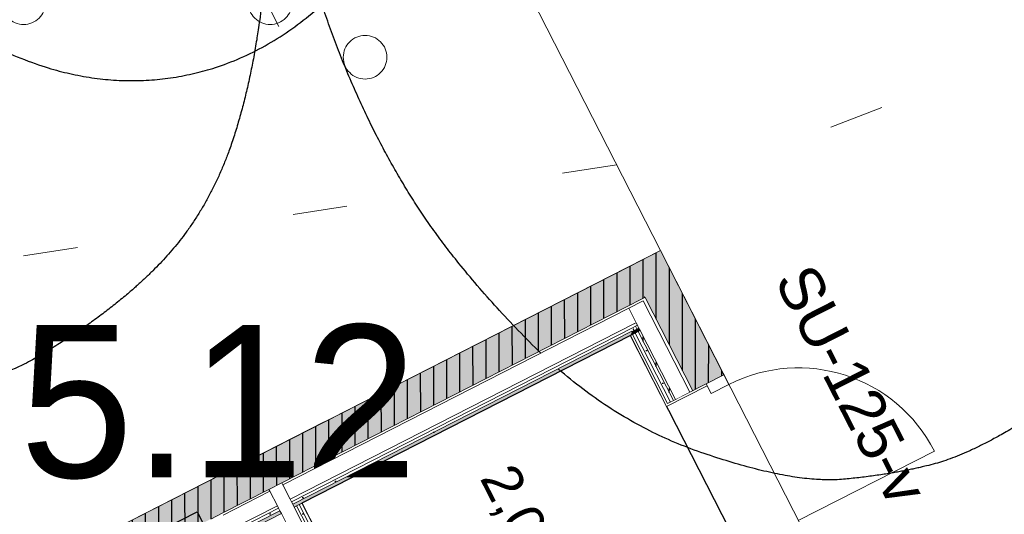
# Model space of a CAD drawing. Header units: metres. Extents: x 538891 to 1080079, y 6588829 to 13178720.
# Tile 566 of 1056: x 539899.7 to 539904.21, y 6589193.4 to 6589195.67. Entities that reach past the tile are written whole.
import ezdxf

# ---------------------------------------------------------------- set-up
doc = ezdxf.new("R2010")
doc.units = ezdxf.units.M
doc.header["$LTSCALE"] = 0.4
doc.header["$PDMODE"] = 1
doc.header["$PDSIZE"] = -2
for name, pattern in [('DASHED', [52.916667, 26.458333, -26.458333]), ('KOLVIK', [3.125, 0.625, -2.5]), ('Triple Dashed', [92.604163, 66.145831, -26.458332])]:
    doc.linetypes.add(name, pattern=pattern)
for name, color, linetype in [('AR', 7, 'Continuous'), ('DENDRO', 7, 'Continuous'), ('GEO', 7, 'Continuous'), ('KINO_GRID', 7, 'Continuous')]:
    doc.layers.add(name, color=color, linetype=linetype)
doc.styles.add('Arial', font='arial.ttf')
doc.styles.add('HK Explorer Book', font='txt')
pattern_1 = [(90, (0, 0), (-0.06, 0), [])]
pattern_2 = [(0, (0, 0), (0, 0.075), [1e-05, -0.07499])]

# ---------------------------------------------------------------- blocks, each defined once
blk = doc.blocks.new('VQSA')
at = {"color": 7, "linetype": 'Continuous', "lineweight": 9, "flags": 128}
for points in [[(0.2, 2.3), (0.199, 2.2804), (0.1962, 2.261), (0.1914, 2.2419), (0.1848, 2.2235), (0.1764, 2.2057), (0.1663, 2.1889), (0.1546, 2.1731), (0.1414, 2.1586), (0.1269, 2.1454), (0.1111, 2.1337), (0.0943, 2.1236), (0.0765, 2.1152), (0.0581, 2.1086), (0.039, 2.1038), (0.0196, 2.101), (0, 2.1), (-0.0196, 2.101), (-0.039, 2.1038), (-0.0581, 2.1086), (-0.0765, 2.1152), (-0.0943, 2.1236), (-0.1111, 2.1337), (-0.1269, 2.1454), (-0.1414, 2.1586), (-0.1546, 2.1731), (-0.1663, 2.1889), (-0.1764, 2.2057), (-0.1848, 2.2235), (-0.1914, 2.2419), (-0.1962, 2.261), (-0.199, 2.2804), (-0.2, 2.3), (-0.199, 2.3196), (-0.1962, 2.339), (-0.1914, 2.3581), (-0.1848, 2.3765), (-0.1764, 2.3943), (-0.1663, 2.4111), (-0.1546, 2.4269), (-0.1414, 2.4414), (-0.1269, 2.4546), (-0.1111, 2.4663), (-0.0943, 2.4764), (-0.0765, 2.4848), (-0.0581, 2.4914), (-0.039, 2.4962), (-0.0196, 2.499), (0, 2.5), (0.0196, 2.499), (0.039, 2.4962), (0.0581, 2.4914), (0.0765, 2.4848), (0.0943, 2.4764), (0.1111, 2.4663), (0.1269, 2.4546), (0.1414, 2.4414), (0.1546, 2.4269), (0.1663, 2.4111), (0.1764, 2.3943), (0.1848, 2.3765), (0.1914, 2.3581), (0.1962, 2.339), (0.199, 2.3196)], [(0.2, 1.3), (0.199, 1.2804), (0.1962, 1.261), (0.1914, 1.2419), (0.1848, 1.2235), (0.1764, 1.2057), (0.1663, 1.1889), (0.1546, 1.1731), (0.1414, 1.1586), (0.1269, 1.1454), (0.1111, 1.1337), (0.0943, 1.1236), (0.0765, 1.1152), (0.0581, 1.1086), (0.039, 1.1038), (0.0196, 1.101), (0, 1.1), (-0.0196, 1.101), (-0.039, 1.1038), (-0.0581, 1.1086), (-0.0765, 1.1152), (-0.0943, 1.1236), (-0.1111, 1.1337), (-0.1269, 1.1454), (-0.1414, 1.1586), (-0.1546, 1.1731), (-0.1663, 1.1889), (-0.1764, 1.2057), (-0.1848, 1.2235), (-0.1914, 1.2419), (-0.1962, 1.261), (-0.199, 1.2804), (-0.2, 1.3), (-0.199, 1.3196), (-0.1962, 1.339), (-0.1914, 1.3581), (-0.1848, 1.3765), (-0.1764, 1.3943), (-0.1663, 1.4111), (-0.1546, 1.4269), (-0.1414, 1.4414), (-0.1269, 1.4546), (-0.1111, 1.4663), (-0.0943, 1.4764), (-0.0765, 1.4848), (-0.0581, 1.4914), (-0.039, 1.4962), (-0.0196, 1.499), (0, 1.5), (0.0196, 1.499), (0.039, 1.4962), (0.0581, 1.4914), (0.0765, 1.4848), (0.0943, 1.4764), (0.1111, 1.4663), (0.1269, 1.4546), (0.1414, 1.4414), (0.1546, 1.4269), (0.1663, 1.4111), (0.1764, 1.3943), (0.1848, 1.3765), (0.1914, 1.3581), (0.1962, 1.339), (0.199, 1.3196)], [(0.5, 0), (0.4976, -0.049), (0.4904, -0.0975), (0.4785, -0.1451), (0.4619, -0.1913), (0.441, -0.2357), (0.4157, -0.2778), (0.3865, -0.3172), (0.3536, -0.3536), (0.3172, -0.3865), (0.2778, -0.4157), (0.2357, -0.441), (0.1913, -0.4619), (0.1451, -0.4785), (0.0975, -0.4904), (0.049, -0.4976), (0, -0.5), (-0.049, -0.4976), (-0.0975, -0.4904), (-0.1451, -0.4785), (-0.1913, -0.4619), (-0.2357, -0.441), (-0.2778, -0.4157), (-0.3172, -0.3865), (-0.3536, -0.3536), (-0.3865, -0.3172), (-0.4157, -0.2778), (-0.441, -0.2357), (-0.4619, -0.1913), (-0.4785, -0.1451), (-0.4904, -0.0975), (-0.4976, -0.049), (-0.5, 0), (-0.4976, 0.049), (-0.4904, 0.0975), (-0.4785, 0.1451), (-0.4619, 0.1913), (-0.441, 0.2357), (-0.4157, 0.2778), (-0.3865, 0.3172), (-0.3536, 0.3536), (-0.3172, 0.3865), (-0.2778, 0.4157), (-0.2357, 0.441), (-0.1913, 0.4619), (-0.1451, 0.4785), (-0.0975, 0.4904), (-0.049, 0.4976), (0, 0.5), (0.049, 0.4976), (0.0975, 0.4904), (0.1451, 0.4785), (0.1913, 0.4619), (0.2357, 0.441), (0.2778, 0.4157), (0.3172, 0.3865), (0.3536, 0.3536), (0.3865, 0.3172), (0.4157, 0.2778), (0.441, 0.2357), (0.4619, 0.1913), (0.4785, 0.1451), (0.4904, 0.0975), (0.4976, 0.049)], [(-0.93, -0.65), (-0.931, -0.6696), (-0.9338, -0.689), (-0.9386, -0.7081), (-0.9452, -0.7265), (-0.9536, -0.7443), (-0.9637, -0.7611), (-0.9754, -0.7769), (-0.9886, -0.7914), (-1.0031, -0.8046), (-1.0189, -0.8163), (-1.0357, -0.8264), (-1.0535, -0.8348), (-1.0719, -0.8414), (-1.091, -0.8462), (-1.1104, -0.849), (-1.13, -0.85), (-1.1496, -0.849), (-1.169, -0.8462), (-1.1881, -0.8414), (-1.2065, -0.8348), (-1.2243, -0.8264), (-1.2411, -0.8163), (-1.2569, -0.8046), (-1.2714, -0.7914), (-1.2846, -0.7769), (-1.2963, -0.7611), (-1.3064, -0.7443), (-1.3148, -0.7265), (-1.3214, -0.7081), (-1.3262, -0.689), (-1.329, -0.6696), (-1.33, -0.65), (-1.329, -0.6304), (-1.3262, -0.611), (-1.3214, -0.5919), (-1.3148, -0.5735), (-1.3064, -0.5557), (-1.2963, -0.5389), (-1.2846, -0.5231), (-1.2714, -0.5086), (-1.2569, -0.4954), (-1.2411, -0.4837), (-1.2243, -0.4736), (-1.2065, -0.4652), (-1.1881, -0.4586), (-1.169, -0.4538), (-1.1496, -0.451), (-1.13, -0.45), (-1.1104, -0.451), (-1.091, -0.4538), (-1.0719, -0.4586), (-1.0535, -0.4652), (-1.0357, -0.4736), (-1.0189, -0.4837), (-1.0031, -0.4954), (-0.9886, -0.5086), (-0.9754, -0.5231), (-0.9637, -0.5389), (-0.9536, -0.5557), (-0.9452, -0.5735), (-0.9386, -0.5919), (-0.9338, -0.611), (-0.931, -0.6304)], [(1.33, -0.65), (1.329, -0.6696), (1.3262, -0.689), (1.3214, -0.7081), (1.3148, -0.7265), (1.3064, -0.7443), (1.2963, -0.7611), (1.2846, -0.7769), (1.2714, -0.7914), (1.2569, -0.8046), (1.2411, -0.8163), (1.2243, -0.8264), (1.2065, -0.8348), (1.1881, -0.8414), (1.169, -0.8462), (1.1496, -0.849), (1.13, -0.85), (1.1104, -0.849), (1.091, -0.8462), (1.0719, -0.8414), (1.0535, -0.8348), (1.0357, -0.8264), (1.0189, -0.8163), (1.0031, -0.8046), (0.9886, -0.7914), (0.9754, -0.7769), (0.9637, -0.7611), (0.9536, -0.7443), (0.9452, -0.7265), (0.9386, -0.7081), (0.9338, -0.689), (0.931, -0.6696), (0.93, -0.65), (0.931, -0.6304), (0.9338, -0.611), (0.9386, -0.5919), (0.9452, -0.5735), (0.9536, -0.5557), (0.9637, -0.5389), (0.9754, -0.5231), (0.9886, -0.5086), (1.0031, -0.4954), (1.0189, -0.4837), (1.0357, -0.4736), (1.0535, -0.4652), (1.0719, -0.4586), (1.091, -0.4538), (1.1104, -0.451), (1.13, -0.45), (1.1496, -0.451), (1.169, -0.4538), (1.1881, -0.4586), (1.2065, -0.4652), (1.2243, -0.4736), (1.2411, -0.4837), (1.2569, -0.4954), (1.2714, -0.5086), (1.2846, -0.5231), (1.2963, -0.5389), (1.3064, -0.5557), (1.3148, -0.5735), (1.3214, -0.5919), (1.3262, -0.611), (1.329, -0.6304)], [(-1.8, -1.15), (-1.801, -1.1696), (-1.8038, -1.189), (-1.8086, -1.2081), (-1.8152, -1.2265), (-1.8236, -1.2443), (-1.8337, -1.2611), (-1.8454, -1.2769), (-1.8586, -1.2914), (-1.8731, -1.3046), (-1.8889, -1.3163), (-1.9057, -1.3264), (-1.9235, -1.3348), (-1.9419, -1.3414), (-1.961, -1.3462), (-1.9804, -1.349), (-2, -1.35), (-2.0196, -1.349), (-2.039, -1.3462), (-2.0581, -1.3414), (-2.0765, -1.3348), (-2.0943, -1.3264), (-2.1111, -1.3163), (-2.1269, -1.3046), (-2.1414, -1.2914), (-2.1546, -1.2769), (-2.1663, -1.2611), (-2.1764, -1.2443), (-2.1848, -1.2265), (-2.1914, -1.2081), (-2.1962, -1.189), (-2.199, -1.1696), (-2.2, -1.15), (-2.199, -1.1304), (-2.1962, -1.111), (-2.1914, -1.0919), (-2.1848, -1.0735), (-2.1764, -1.0557), (-2.1663, -1.0389), (-2.1546, -1.0231), (-2.1414, -1.0086), (-2.1269, -0.9954), (-2.1111, -0.9837), (-2.0943, -0.9736), (-2.0765, -0.9652), (-2.0581, -0.9586), (-2.039, -0.9538), (-2.0196, -0.951), (-2, -0.95), (-1.9804, -0.951), (-1.961, -0.9538), (-1.9419, -0.9586), (-1.9235, -0.9652), (-1.9057, -0.9736), (-1.8889, -0.9837), (-1.8731, -0.9954), (-1.8586, -1.0086), (-1.8454, -1.0231), (-1.8337, -1.0389), (-1.8236, -1.0557), (-1.8152, -1.0735), (-1.8086, -1.0919), (-1.8038, -1.111), (-1.801, -1.1304)], [(2.2, -1.15), (2.199, -1.1696), (2.1962, -1.189), (2.1914, -1.2081), (2.1848, -1.2265), (2.1764, -1.2443), (2.1663, -1.2611), (2.1546, -1.2769), (2.1414, -1.2914), (2.1269, -1.3046), (2.1111, -1.3163), (2.0943, -1.3264), (2.0765, -1.3348), (2.0581, -1.3414), (2.039, -1.3462), (2.0196, -1.349), (2, -1.35), (1.9804, -1.349), (1.961, -1.3462), (1.9419, -1.3414), (1.9235, -1.3348), (1.9057, -1.3264), (1.8889, -1.3163), (1.8731, -1.3046), (1.8586, -1.2914), (1.8454, -1.2769), (1.8337, -1.2611), (1.8236, -1.2443), (1.8152, -1.2265), (1.8086, -1.2081), (1.8038, -1.189), (1.801, -1.1696), (1.8, -1.15), (1.801, -1.1304), (1.8038, -1.111), (1.8086, -1.0919), (1.8152, -1.0735), (1.8236, -1.0557), (1.8337, -1.0389), (1.8454, -1.0231), (1.8586, -1.0086), (1.8731, -0.9954), (1.8889, -0.9837), (1.9057, -0.9736), (1.9235, -0.9652), (1.9419, -0.9586), (1.961, -0.9538), (1.9804, -0.951), (2, -0.95), (2.0196, -0.951), (2.039, -0.9538), (2.0581, -0.9586), (2.0765, -0.9652), (2.0943, -0.9736), (2.1111, -0.9837), (2.1269, -0.9954), (2.1414, -1.0086), (2.1546, -1.0231), (2.1663, -1.0389), (2.1764, -1.0557), (2.1848, -1.0735), (2.1914, -1.0919), (2.1962, -1.111), (2.199, -1.1304)]]:
    blk.add_lwpolyline(points, close=True, dxfattribs=at)

msp = doc.modelspace()

# ---------------------------------------------------------------- hatches: boundary and pattern name
at = {"layer": 'AR', "linetype": 'Continuous', "lineweight": 25, "true_color": 0x848484}
h = msp.add_hatch(dxfattribs=at)
h.set_pattern_fill('PLYWOOD_0001', color=252, style=0, pattern_type=2)
h.set_pattern_definition(pattern_1)
h.paths.add_polyline_path([(539902.4965, 6589194.5356), (539902.5656, 6589194.4002), (539902.639, 6589194.6083)])
h = msp.add_hatch(dxfattribs=at)
h.set_pattern_fill('PLYWOOD_0001', color=252, style=0, pattern_type=2)
h.set_pattern_definition(pattern_1)
h.paths.add_polyline_path([(539900.5583, 6589193.5463), (539895.8698, 6589191.1533), (539895.9425, 6589191.0108), (539900.6311, 6589193.4038)])

# ---------------------------------------------------------------- linework, layer by layer
at = {"layer": 'AR', "color": 251, "linetype": 'Triple Dashed', "lineweight": 9, "true_color": 0x575757}
msp.add_line((539918.7007, 6589163.1395), (539877.8559, 6589243.1645), dxfattribs=at)
at = {"layer": 'AR', "color": 7, "linetype": 'Continuous', "lineweight": 9}
for p, q in [((539902.639, 6589194.6083), (539902.4965, 6589194.5356)), ((539902.9527, 6589193.9937), (539902.93, 6589194.0383)), ((539903.2709, 6589193.3702), (539903.8944, 6589193.6885)), ((539900.5583, 6589193.5463), (539895.8698, 6589191.1533)), ((539900.5779, 6589193.3767), (539900.6311, 6589193.4038))]:
    msp.add_line(p, q, dxfattribs=at)
at = {"layer": 'AR', "color": 235, "linetype": 'DASHED', "lineweight": 25, "true_color": 0xa6447a}
msp.add_line((539895.7914, 6589190.9989), (539900.516, 6589193.4103), dxfattribs=at)
at = {"layer": 'AR', "color": 9, "linetype": 'Continuous', "lineweight": 9, "true_color": 0xc9c5ab, "flags": 128}
for points in [[(539917.8947, 6589170.24), (539904.8747, 6589195.7494), (539902.8971, 6589199.6239), (539900.6615, 6589198.4828), (539902.639, 6589194.6083), (539907.6222, 6589184.845), (539915.6591, 6589169.0989)], [(539895.8911, 6589191.1642), (539900.5993, 6589193.5673), (539902.639, 6589194.6083), (539900.6615, 6589198.4828), (539899.8687, 6589198.0782), (539893.9136, 6589195.0387), (539893.9863, 6589194.8962)]]:
    msp.add_lwpolyline(points, close=True, dxfattribs=at)
at = {"layer": 'AR', "color": 7, "linetype": 'Continuous', "lineweight": 9, "flags": 128}
for points in [[(539917.8947, 6589170.24), (539904.8747, 6589195.7494), (539902.8971, 6589199.6239), (539900.6615, 6589198.4828), (539902.639, 6589194.6083), (539907.6222, 6589184.845), (539915.6591, 6589169.0989)], [(539895.8911, 6589191.1642), (539900.5993, 6589193.5673), (539902.639, 6589194.6083), (539900.6615, 6589198.4828), (539899.8687, 6589198.0782), (539893.9136, 6589195.0387), (539893.9863, 6589194.8962)], [(539902.5014, 6589194.2181), (539900.9961, 6589193.4498), (539901.5212, 6589192.421), (539903.0265, 6589193.1893)]]:
    msp.add_lwpolyline(points, close=True, dxfattribs=at)
at = {"layer": 'AR', "color": 254, "linetype": 'Continuous', "lineweight": 25, "true_color": 0xd1d1d1, "flags": 128}
msp.add_lwpolyline([(539902.5014, 6589194.2181), (539900.9961, 6589193.4498), (539901.5212, 6589192.421), (539903.0265, 6589193.1893)], close=True, dxfattribs=at)
at = {"layer": 'AR', "color": 7, "linetype": 'Continuous', "lineweight": 9}
msp.add_arc((539903.2709, 6589193.3702), 0.7, 27.0398, 117.0398, dxfattribs=at)
at = {"layer": 'AR', "color": 254, "linetype": 'Continuous', "true_color": 0xcccccc}
for points in [[(539902.4965, 6589194.5356), (539902.5656, 6589194.4002), (539902.639, 6589194.6083)], [(539900.5583, 6589193.5463), (539895.8698, 6589191.1533), (539900.6311, 6589193.4038), (539895.9425, 6589191.0108)]]:
    msp.add_solid(points, dxfattribs=at)
at = {"layer": 'DENDRO', "color": 30, "linetype": 'Continuous', "lineweight": 25, "true_color": 0xff7f00}
msp.add_open_spline([(539898.2425, 6589196.9789), (539897.784, 6589197.8174), (539897.3816, 6589199.8819), (539897.6014, 6589201.7806), (539898.3846, 6589203.0047), (539899.5213, 6589203.2263), (539900.707, 6589202.386), (539901.6239, 6589200.7089), (539902.0263, 6589198.6444), (539901.8065, 6589196.7457), (539901.0233, 6589195.5216), (539899.8866, 6589195.3), (539898.7009, 6589196.1403), (539898.2425, 6589196.9789)], degree=2, dxfattribs=at)
for points, knots in [([(539894.1183, 6589199.6429), (539894.1044, 6589199.6255), (539894.0904, 6589199.608), (539893.8331, 6589199.2766), (539893.6215, 6589198.2642), (539893.9208, 6589197.163), (539894.3357, 6589196.3614), (539894.9678, 6589195.5615), (539895.779, 6589194.8504), (539896.687, 6589194.3065), (539898.0644, 6589193.8142), (539899.4452, 6589193.9176), (539900.1547, 6589194.3413), (539900.5807, 6589194.8048), (539900.7923, 6589195.4723), (539900.8636, 6589196.3284), (539900.4119, 6589197.4935), (539899.8862, 6589198.3048), (539899.1569, 6589199.0714), (539898.2853, 6589199.7068), (539896.8829, 6589200.3648), (539895.3538, 6589200.4194), (539894.4167, 6589199.9972), (539894.1463, 6589199.6779), (539894.1323, 6589199.6604), (539894.1183, 6589199.6429)], [0, 0, 0, 0.002653, 0.002653, 0.052387, 0.102121, 0.151856, 0.20159, 0.251325, 0.301059, 0.350793, 0.400528, 0.450262, 0.499996, 0.549731, 0.599465, 0.6492, 0.698934, 0.748668, 0.798403, 0.848137, 0.897872, 0.947606, 0.99734, 0.99734, 1, 1, 1]), ([(539902.3965, 6589199.5918), (539902.3789, 6589199.5877), (539902.3613, 6589199.5836), (539902.0331, 6589199.5025), (539901.3898, 6589198.9859), (539901.0215, 6589198.1766), (539900.8766, 6589197.4954), (539900.8686, 6589196.7136), (539901.0173, 6589195.9022), (539901.311, 6589195.1472), (539901.7092, 6589194.5203), (539902.3941, 6589193.8326), (539903.2433, 6589193.5364), (539903.7187, 6589193.5821), (539904.0753, 6589193.6788), (539904.6352, 6589194.0334), (539905.051, 6589194.73), (539905.25, 6589195.3437), (539905.3305, 6589196.0826), (539905.2609, 6589196.8895), (539905.0361, 6589197.6831), (539904.4907, 6589198.7386), (539903.5614, 6589199.4864), (539902.7619, 6589199.6677), (539902.4316, 6589199.6), (539902.414, 6589199.5959), (539902.3965, 6589199.5918)], [0, 0, 0, 0.002527, 0.002527, 0.049905, 0.097283, 0.144661, 0.192039, 0.239417, 0.286795, 0.334173, 0.381551, 0.42893, 0.476308, 0.523686, 0.571064, 0.618442, 0.66582, 0.713198, 0.760576, 0.807954, 0.855332, 0.90271, 0.950088, 0.997466, 0.997466, 1, 1, 1])]:
    msp.add_open_spline(points, degree=2, knots=knots, dxfattribs=at)
at = {"layer": 'DENDRO', "color": 25, "linetype": 'Continuous', "lineweight": 25, "true_color": 0x995f4c}
msp.add_open_spline([(539890.6034, 6589187.4373), (539890.0097, 6589188.6652), (539890.2026, 6589191.3903), (539891.7243, 6589193.6544), (539894.167, 6589194.8508), (539896.8763, 6589194.659), (539899.1261, 6589193.1304), (539900.3136, 6589190.6745), (539900.1207, 6589187.9494), (539898.599, 6589185.6853), (539896.1562, 6589184.4889), (539893.447, 6589184.6807), (539891.1972, 6589186.2094), (539890.6034, 6589187.4373)], degree=2, dxfattribs=at)
at = {"layer": 'GEO', "color": 252, "linetype": 'KOLVIK', "lineweight": 9, "true_color": 0x888888, "flags": 128}
msp.add_lwpolyline([(539898.484, 6589194.3938), (539903.328, 6589195.138), (539906.58, 6589196.407), (539907.1162, 6589200.8591), (539905.771, 6589202.935), (539903.308, 6589204.677), (539901.262, 6589204.283), (539898.737, 6589200.131), (539897.4185, 6589198.9886), (539897.1787, 6589197.9302)], dxfattribs=at)
at = {"layer": 'KINO_GRID', "color": 254, "linetype": 'Continuous', "true_color": 0xe6e6e6}
for points in [[(539858.7353, 6589212.3149), (539900.3409, 6589130.7995), (539858.6462, 6589212.2694), (539900.2518, 6589130.754)], [(539860.6136, 6589211.7804), (539900.9645, 6589132.7232), (539860.5245, 6589211.7349), (539900.8754, 6589132.6778)]]:
    msp.add_solid(points, dxfattribs=at)

# ---------------------------------------------------------------- block references
at = {"layer": 'GEO', "color": 8, "true_color": 0x7d7d7d, "xscale": 0.5, "yscale": 0.5, "zscale": 0.5}
msp.add_blockref('VQSA', (539900.2854, 6589196.0701), dxfattribs=at)

# ---------------------------------------------------------------- texts
at = {"layer": 'AR', "color": 7, "attachment_point": 1, "rotation": 297.0398, "line_spacing_factor": 1.004016, "style": 'Arial'}
for s, insert, char_height in [('SU-125-v', (539903.337, 6589194.5635), 0.2), ('\\A1;2,0{\\H0.9851x; } m{\\H0.9851x;\\H0.6667x;\\S2 ^ ;}', (539902.0155, 6589193.6702), 0.18)]:
    msp.add_mtext(s, dxfattribs=dict(at, insert=insert, char_height=char_height))
at = {"layer": 'GEO', "color": 8, "true_color": 0x7d7d7d, "insert": (539899.4426, 6589193.5574), "char_height": 0.7, "attachment_point": 7, "line_spacing_factor": 0.25, "style": 'HK Explorer Book'}
msp.add_mtext(' 5.12', dxfattribs=at)

# ---------------------------------------------------------------- next in the draw order: wipeouts: each hides what was drawn before it
at = {"color": 255, "linetype": 'Continuous', "lineweight": 5}
for points in [[(539902.4936, 6589194.3433), (539902.5243, 6589194.2831), (539902.5569, 6589194.3756)], [(539902.6717, 6589193.9064), (539902.5103, 6589194.2226), (539902.5014, 6589194.2181), (539902.6628, 6589193.9019)], [(539900.9017, 6589193.4016), (539900.9605, 6589193.4316), (539900.9536, 6589193.445), (539900.8949, 6589193.415)]]:
    msp.add_wipeout(points, dxfattribs=at).dxf.layer = 'AR'

# ---------------------------------------------------------------- next in the draw order: wipeouts: each hides what was drawn before it
for points in [[(539902.685, 6589193.9132), (539902.5236, 6589194.2295), (539902.5103, 6589194.2226), (539902.6717, 6589193.9064)], [(539900.8949, 6589193.415), (539900.9536, 6589193.445), (539900.948, 6589193.4561), (539900.8892, 6589193.4261)], [(539901.5212, 6589192.421), (539900.9961, 6589193.4498), (539900.9827, 6589193.443), (539901.5078, 6589192.4142)]]:
    msp.add_wipeout(points, dxfattribs=at).dxf.layer = 'AR'

# ---------------------------------------------------------------- next in the draw order: hatches: boundary and pattern name
at = {"layer": 'AR', "linetype": 'Continuous', "lineweight": 25, "true_color": 0x848484}
h = msp.add_hatch(dxfattribs=at)
h.set_pattern_fill('GYPSUM_0001', color=252, style=0, pattern_type=2)
h.set_pattern_definition(pattern_2)
h.paths.add_polyline_path([(539902.685, 6589193.9132), (539902.5236, 6589194.2295), (539902.5103, 6589194.2226), (539902.6717, 6589193.9064)])

# ---------------------------------------------------------------- next in the draw order: wipeouts: each hides what was drawn before it
at = {"color": 255, "linetype": 'Continuous', "lineweight": 5}
for points in [[(539900.8892, 6589193.4261), (539900.948, 6589193.4561), (539900.9423, 6589193.4672), (539900.8835, 6589193.4372)], [(539901.5146, 6589192.4009), (539900.9827, 6589193.443), (539900.9716, 6589193.4373), (539901.5035, 6589192.3952)]]:
    msp.add_wipeout(points, dxfattribs=at).dxf.layer = 'AR'

# ---------------------------------------------------------------- next in the draw order: hatches: boundary and pattern name
at = {"layer": 'AR', "linetype": 'Continuous', "lineweight": 25, "true_color": 0x848484}
h = msp.add_hatch(dxfattribs=at)
h.set_pattern_fill('GYPSUM_0001', color=252, style=0, pattern_type=2)
h.set_pattern_definition(pattern_2)
h.paths.add_polyline_path([(539901.5146, 6589192.4009), (539900.9827, 6589193.443), (539900.9716, 6589193.4373), (539901.5035, 6589192.3952)])

# ---------------------------------------------------------------- next in the draw order: wipeouts: each hides what was drawn before it
at = {"color": 255, "linetype": 'Continuous', "lineweight": 5}
for points in [[(539902.5086, 6589194.2386), (539902.5168, 6589194.2428), (539902.5128, 6589194.2506)], [(539900.8835, 6589193.4372), (539900.9423, 6589193.4672), (539900.9082, 6589193.534), (539900.8494, 6589193.504)]]:
    msp.add_wipeout(points, dxfattribs=at).dxf.layer = 'AR'

# ---------------------------------------------------------------- next in the draw order: hatches: boundary and pattern name
at = {"layer": 'AR', "linetype": 'Continuous', "lineweight": 25, "true_color": 0x848484}
h = msp.add_hatch(dxfattribs=at)
h.set_pattern_fill('GYPSUM_0001', color=252, style=0, pattern_type=2)
h.set_pattern_definition(pattern_2)
h.paths.add_polyline_path([(539902.5086, 6589194.2386), (539902.5168, 6589194.2428), (539902.5128, 6589194.2506)])

# ---------------------------------------------------------------- next in the draw order: wipeouts: each hides what was drawn before it
at = {"color": 255, "linetype": 'Continuous', "lineweight": 5}
for points in [[(539900.8494, 6589193.504), (539900.9082, 6589193.534), (539900.9036, 6589193.5429), (539900.8448, 6589193.5129)], [(539901.5092, 6589192.384), (539900.9716, 6589193.4373), (539900.9605, 6589193.4316), (539901.498, 6589192.3784)]]:
    msp.add_wipeout(points, dxfattribs=at).dxf.layer = 'AR'

# ---------------------------------------------------------------- next in the draw order: hatches: boundary and pattern name
at = {"layer": 'AR', "linetype": 'Continuous', "lineweight": 25, "true_color": 0x848484}
h = msp.add_hatch(dxfattribs=at)
h.set_pattern_fill('GYPSUM_0001', color=252, style=0, pattern_type=2)
h.set_pattern_definition(pattern_2)
h.paths.add_polyline_path([(539901.5092, 6589192.384), (539900.9716, 6589193.4373), (539900.9605, 6589193.4316), (539901.498, 6589192.3784)])

# ---------------------------------------------------------------- next in the draw order: linework, layer by layer
at = {"layer": 'AR', "color": 7, "linetype": 'Continuous', "lineweight": 9}
for p, q in [((539900.9036, 6589193.5429), (539900.8448, 6589193.5129)), ((539900.9082, 6589193.534), (539900.9036, 6589193.5429)), ((539900.9423, 6589193.4672), (539900.9082, 6589193.534)), ((539900.8448, 6589193.5129), (539900.8494, 6589193.504)), ((539900.948, 6589193.4561), (539900.9423, 6589193.4672))]:
    msp.add_line(p, q, dxfattribs=at)

# ---------------------------------------------------------------- next in the draw order: wipeouts: each hides what was drawn before it
at = {"color": 255, "linetype": 'Continuous', "lineweight": 5}
msp.add_wipeout([(539902.6984, 6589193.9201), (539902.537, 6589194.2363), (539902.5236, 6589194.2295), (539902.685, 6589193.9132)], dxfattribs=at).dxf.layer = 'AR'

# ---------------------------------------------------------------- next in the draw order: hatches: boundary and pattern name
at = {"layer": 'AR', "linetype": 'Continuous', "lineweight": 25, "true_color": 0x848484}
h = msp.add_hatch(dxfattribs=at)
h.set_pattern_fill('GYPSUM_0001', color=252, style=0, pattern_type=2)
h.set_pattern_definition(pattern_2)
h.paths.add_polyline_path([(539902.6984, 6589193.9201), (539902.537, 6589194.2363), (539902.5236, 6589194.2295), (539902.685, 6589193.9132)])

# ---------------------------------------------------------------- next in the draw order: wipeouts: each hides what was drawn before it
at = {"color": 255, "linetype": 'Continuous', "lineweight": 5}
msp.add_wipeout([(539901.5037, 6589192.3672), (539900.9605, 6589193.4316), (539900.9017, 6589193.4016), (539901.4449, 6589192.3372)], dxfattribs=at).dxf.layer = 'AR'

# ---------------------------------------------------------------- next in the draw order: linework, layer by layer
at = {"layer": 'AR', "color": 7, "linetype": 'Continuous', "lineweight": 9}
for p, q in [((539900.8494, 6589193.504), (539900.8835, 6589193.4372)), ((539900.8835, 6589193.4372), (539900.8892, 6589193.4261)), ((539900.8892, 6589193.4261), (539900.8949, 6589193.415)), ((539900.9536, 6589193.445), (539900.948, 6589193.4561)), ((539900.9605, 6589193.4316), (539900.9536, 6589193.445)), ((539900.9716, 6589193.4373), (539900.9605, 6589193.4316)), ((539901.5037, 6589192.3672), (539900.9605, 6589193.4316)), ((539900.9827, 6589193.443), (539900.9716, 6589193.4373)), ((539901.5092, 6589192.384), (539900.9716, 6589193.4373)), ((539900.9961, 6589193.4498), (539900.9827, 6589193.443)), ((539901.5146, 6589192.4009), (539900.9827, 6589193.443)), ((539901.5146, 6589192.4009), (539900.9827, 6589193.443)), ((539901.5212, 6589192.421), (539900.9961, 6589193.4498)), ((539900.8949, 6589193.415), (539900.9017, 6589193.4016)), ((539900.9017, 6589193.4016), (539902.0405, 6589191.1704))]:
    msp.add_line(p, q, dxfattribs=at)
at = {"layer": 'AR', "color": 7, "linetype": 'Continuous', "lineweight": 5}
for p in [(539900.9536, 6589193.445), (539900.8949, 6589193.415)]:
    msp.add_point(p, dxfattribs=at)
at = {"layer": 'AR', "color": 250, "linetype": 'Continuous', "true_color": 0x262626}
msp.add_solid([(539900.8949, 6589193.415), (539900.6811, 6589193.3059), (539900.9017, 6589193.4016), (539900.6879, 6589193.2925)], dxfattribs=at)

# ---------------------------------------------------------------- next in the draw order: wipeouts: each hides what was drawn before it
at = {"color": 255, "linetype": 'Continuous', "lineweight": 5}
msp.add_wipeout([(539902.5302, 6589194.2496), (539902.5245, 6589194.2608), (539902.5147, 6589194.2557), (539902.5128, 6589194.2506), (539902.5168, 6589194.2428)], dxfattribs=at).dxf.layer = 'AR'

# ---------------------------------------------------------------- next in the draw order: hatches: boundary and pattern name
at = {"layer": 'AR', "linetype": 'Continuous', "lineweight": 25, "true_color": 0x848484}
h = msp.add_hatch(dxfattribs=at)
h.set_pattern_fill('GYPSUM_0001', color=252, style=0, pattern_type=2)
h.set_pattern_definition(pattern_2)
h.paths.add_polyline_path([(539902.5302, 6589194.2496), (539902.5245, 6589194.2608), (539902.5147, 6589194.2557), (539902.5128, 6589194.2506), (539902.5168, 6589194.2428)])

# ---------------------------------------------------------------- next in the draw order: wipeouts: each hides what was drawn before it
at = {"color": 255, "linetype": 'Continuous', "lineweight": 5}
msp.add_wipeout([(539900.8892, 6589193.4261), (539900.6754, 6589193.317), (539900.6811, 6589193.3059), (539900.8949, 6589193.415)], dxfattribs=at).dxf.layer = 'AR'

# ---------------------------------------------------------------- next in the draw order: hatches: boundary and pattern name
at = {"layer": 'AR', "linetype": 'Continuous', "lineweight": 25, "true_color": 0x848484}
h = msp.add_hatch(dxfattribs=at)
h.set_pattern_fill('GYPSUM_0001', color=252, style=0, pattern_type=2)
h.set_pattern_definition(pattern_2)
h.paths.add_polyline_path([(539900.8892, 6589193.4261), (539900.6754, 6589193.317), (539900.6811, 6589193.3059), (539900.8949, 6589193.415)])

# ---------------------------------------------------------------- next in the draw order: wipeouts: each hides what was drawn before it
at = {"color": 255, "linetype": 'Continuous', "lineweight": 5}
msp.add_wipeout([(539902.7073, 6589193.9246), (539902.5459, 6589194.2408), (539902.537, 6589194.2363), (539902.6984, 6589193.9201)], dxfattribs=at).dxf.layer = 'AR'

# ---------------------------------------------------------------- next in the draw order: hatches: boundary and pattern name
at = {"layer": 'AR', "linetype": 'Continuous', "lineweight": 25, "true_color": 0x848484}
h = msp.add_hatch(dxfattribs=at)
h.set_pattern_fill('PLYWOOD_0001', color=252, style=0, pattern_type=2)
h.set_pattern_definition(pattern_1)
h.paths.add_polyline_path([(539902.7073, 6589193.9246), (539902.5459, 6589194.2408), (539902.537, 6589194.2363), (539902.6984, 6589193.9201)])

# ---------------------------------------------------------------- next in the draw order: wipeouts: each hides what was drawn before it
at = {"color": 255, "linetype": 'Continuous', "lineweight": 5}
msp.add_wipeout([(539900.8835, 6589193.4372), (539900.6697, 6589193.3281), (539900.6754, 6589193.317), (539900.8892, 6589193.4261)], dxfattribs=at).dxf.layer = 'AR'

# ---------------------------------------------------------------- next in the draw order: hatches: boundary and pattern name
at = {"layer": 'AR', "linetype": 'Continuous', "lineweight": 25, "true_color": 0x848484}
h = msp.add_hatch(dxfattribs=at)
h.set_pattern_fill('GYPSUM_0001', color=252, style=0, pattern_type=2)
h.set_pattern_definition(pattern_2)
h.paths.add_polyline_path([(539900.8835, 6589193.4372), (539900.6697, 6589193.3281), (539900.6754, 6589193.317), (539900.8892, 6589193.4261)])

# ---------------------------------------------------------------- next in the draw order: wipeouts: each hides what was drawn before it
at = {"color": 255, "linetype": 'Continuous', "lineweight": 5}
msp.add_wipeout([(539902.5391, 6589194.2542), (539902.5334, 6589194.2653), (539902.5245, 6589194.2608), (539902.5302, 6589194.2496)], dxfattribs=at).dxf.layer = 'AR'

# ---------------------------------------------------------------- next in the draw order: hatches: boundary and pattern name
at = {"layer": 'AR', "linetype": 'Continuous', "lineweight": 25, "true_color": 0x848484}
h = msp.add_hatch(dxfattribs=at)
h.set_pattern_fill('PLYWOOD_0001', color=252, style=0, pattern_type=2)
h.set_pattern_definition(pattern_1)
h.paths.add_polyline_path([(539902.5391, 6589194.2542), (539902.5334, 6589194.2653), (539902.5245, 6589194.2608), (539902.5302, 6589194.2496)])

# ---------------------------------------------------------------- next in the draw order: wipeouts: each hides what was drawn before it
at = {"color": 255, "linetype": 'Continuous', "lineweight": 5}
msp.add_wipeout([(539900.8494, 6589193.504), (539900.6356, 6589193.3949), (539900.6697, 6589193.3281), (539900.8835, 6589193.4372)], dxfattribs=at).dxf.layer = 'AR'

# ---------------------------------------------------------------- next in the draw order: linework, layer by layer
at = {"layer": 'AR', "color": 7, "linetype": 'Continuous', "lineweight": 9}
for p, q in [((539900.6311, 6589193.4038), (539900.8448, 6589193.5129)), ((539900.6356, 6589193.3949), (539900.8494, 6589193.504)), ((539900.8448, 6589193.5129), (539900.8494, 6589193.504)), ((539900.8494, 6589193.504), (539900.8835, 6589193.4372)), ((539900.6697, 6589193.3281), (539900.8835, 6589193.4372)), ((539900.6754, 6589193.317), (539900.8892, 6589193.4261)), ((539900.8835, 6589193.4372), (539900.8892, 6589193.4261)), ((539900.8892, 6589193.4261), (539900.8949, 6589193.415)), ((539900.6811, 6589193.3059), (539900.8949, 6589193.415)), ((539900.6811, 6589193.3059), (539900.8949, 6589193.415)), ((539900.6879, 6589193.2925), (539900.9017, 6589193.4016)), ((539900.8949, 6589193.415), (539900.9017, 6589193.4016))]:
    msp.add_line(p, q, dxfattribs=at)
at = {"layer": 'AR', "color": 235, "linetype": 'DASHED', "lineweight": 25, "true_color": 0xa6447a}
msp.add_line((539900.516, 6589193.4103), (539902.8154, 6589188.9051), dxfattribs=at)
at = {"layer": 'AR', "color": 7, "linetype": 'Continuous', "lineweight": 5}
msp.add_point((539900.8949, 6589193.415), dxfattribs=at)

# ---------------------------------------------------------------- next in the draw order: wipeouts: each hides what was drawn before it
at = {"color": 255, "linetype": 'Continuous', "lineweight": 5}
msp.add_wipeout([(539902.5243, 6589194.2831), (539902.7073, 6589193.9246), (539902.7741, 6589193.9587), (539902.5604, 6589194.3773), (539902.5569, 6589194.3756)], dxfattribs=at).dxf.layer = 'AR'

# ---------------------------------------------------------------- next in the draw order: hatches: boundary and pattern name
at = {"layer": 'AR', "linetype": 'Continuous', "lineweight": 25, "true_color": 0x848484}
h = msp.add_hatch(dxfattribs=at)
h.set_pattern_fill('PLYWOOD_0001', color=252, style=0, pattern_type=2)
h.set_pattern_definition(pattern_1)
h.paths.add_polyline_path([(539902.7118, 6589194.4658), (539902.639, 6589194.6083), (539902.5656, 6589194.4002), (539902.5692, 6589194.3931)])
at = {"layer": 'AR', "linetype": 'Continuous', "lineweight": 0, "true_color": 0xcccccc}
msp.add_hatch(color=254, dxfattribs=at).paths.add_polyline_path([(539902.7875, 6589193.9655), (539902.848, 6589193.9964), (539902.93, 6589194.0383), (539902.7118, 6589194.4658), (539902.5692, 6589194.3931)])
at = {"layer": 'AR', "linetype": 'Continuous', "lineweight": 25, "true_color": 0x848484}
h = msp.add_hatch(dxfattribs=at)
h.set_pattern_fill('PLYWOOD_0001', color=252, style=0, pattern_type=2)
h.set_pattern_definition(pattern_1)
h.paths.add_polyline_path([(539902.7875, 6589193.9655), (539902.848, 6589193.9964), (539902.93, 6589194.0383), (539902.7118, 6589194.4658), (539902.5692, 6589194.3931)])
h = msp.add_hatch(dxfattribs=at)
h.set_pattern_fill('PLYWOOD_0001', color=252, style=0, pattern_type=2)
h.set_pattern_definition(pattern_1)
h.paths.add_polyline_path([(539902.5692, 6589194.3931), (539902.5656, 6589194.4002), (539902.5617, 6589194.3892)])
at = {"layer": 'AR', "linetype": 'Continuous', "lineweight": 0, "true_color": 0x262626}
msp.add_hatch(color=250, dxfattribs=at).paths.add_polyline_path([(539902.5086, 6589194.2386), (539902.506, 6589194.2311), (539902.5103, 6589194.2226), (539902.5236, 6589194.2295), (539902.5168, 6589194.2428)])

# ---------------------------------------------------------------- next in the draw order: linework, layer by layer
at = {"layer": 'AR', "color": 7, "linetype": 'Continuous', "lineweight": 9}
for p, q in [((539902.93, 6589194.0383), (539902.639, 6589194.6083)), ((539902.5569, 6589194.3756), (539902.4936, 6589194.3433)), ((539902.5617, 6589194.3892), (539902.5559, 6589194.3863)), ((539902.5617, 6589194.3892), (539902.5559, 6589194.3863)), ((539902.5604, 6589194.3773), (539902.5569, 6589194.3756)), ((539902.5604, 6589194.3773), (539902.5569, 6589194.3756)), ((539902.5692, 6589194.3931), (539902.5617, 6589194.3892)), ((539902.5692, 6589194.3931), (539902.5617, 6589194.3892)), ((539902.4936, 6589194.3433), (539902.5243, 6589194.2831)), ((539902.5277, 6589194.2764), (539902.5243, 6589194.2831)), ((539902.5128, 6589194.2506), (539902.5168, 6589194.2428)), ((539902.5245, 6589194.2608), (539902.5302, 6589194.2496)), ((539902.5334, 6589194.2653), (539902.5277, 6589194.2764)), ((539902.5334, 6589194.2653), (539902.5391, 6589194.2542)), ((539902.5459, 6589194.2408), (539902.537, 6589194.2363)), ((539902.5459, 6589194.2408), (539902.5391, 6589194.2542)), ((539902.5103, 6589194.2226), (539902.5014, 6589194.2181)), ((539902.5236, 6589194.2295), (539902.5103, 6589194.2226)), ((539902.537, 6589194.2363), (539902.5236, 6589194.2295))]:
    msp.add_line(p, q, dxfattribs=at)
at = {"layer": 'AR', "color": 254, "linetype": 'Continuous', "true_color": 0xcccccc}
for points in [[(539902.7118, 6589194.4658), (539902.639, 6589194.6083), (539902.5692, 6589194.3931), (539902.5656, 6589194.4002)], [(539902.5692, 6589194.3931), (539902.5656, 6589194.4002), (539902.5617, 6589194.3892)]]:
    msp.add_solid(points, dxfattribs=at)
at = {"layer": 'AR', "color": 250, "linetype": 'Continuous', "true_color": 0x262626}
for points in [[(539902.5168, 6589194.2428), (539902.5236, 6589194.2295), (539902.5302, 6589194.2496), (539902.537, 6589194.2363)], [(539902.506, 6589194.2311), (539902.5014, 6589194.2181), (539902.5103, 6589194.2226)]]:
    msp.add_solid(points, dxfattribs=at)

# ---------------------------------------------------------------- next in the draw order: wipeouts: each hides what was drawn before it
at = {"color": 255, "linetype": 'Continuous', "lineweight": 5}
msp.add_wipeout([(539902.6628, 6589193.9019), (539902.6673, 6589193.893), (539902.8526, 6589193.9875), (539902.848, 6589193.9964), (539902.6717, 6589193.9064)], dxfattribs=at).dxf.layer = 'AR'

# ---------------------------------------------------------------- next in the draw order: linework, layer by layer
at = {"layer": 'AR', "color": 7, "linetype": 'Continuous', "lineweight": 9}
for p, q in [((539902.5604, 6589194.3773), (539902.7741, 6589193.9587)), ((539902.5692, 6589194.3931), (539902.7875, 6589193.9655)), ((539902.5459, 6589194.2408), (539902.7073, 6589193.9246)), ((539902.5014, 6589194.2181), (539902.6628, 6589193.9019)), ((539902.5103, 6589194.2226), (539902.6717, 6589193.9064)), ((539902.5236, 6589194.2295), (539902.685, 6589193.9132)), ((539902.537, 6589194.2363), (539902.6984, 6589193.9201)), ((539902.93, 6589194.0383), (539902.848, 6589193.9964)), ((539902.93, 6589194.0383), (539902.848, 6589193.9964)), ((539902.93, 6589194.0383), (539902.848, 6589193.9964)), ((539902.93, 6589194.0383), (539902.848, 6589193.9964)), ((539902.8526, 6589193.9875), (539902.6673, 6589193.893)), ((539902.8526, 6589193.9875), (539902.6673, 6589193.893)), ((539902.6717, 6589193.9064), (539902.848, 6589193.9964)), ((539902.848, 6589193.9964), (539902.8526, 6589193.9875)), ((539902.848, 6589193.9964), (539902.8708, 6589193.9519)), ((539902.8708, 6589193.9519), (539902.9527, 6589193.9937)), ((539902.6628, 6589193.9019), (539902.6673, 6589193.893)), ((539902.6628, 6589193.9019), (539902.6673, 6589193.893))]:
    msp.add_line(p, q, dxfattribs=at)

# ---------------------------------------------------------------- next in the draw order: wipeouts: each hides what was drawn before it
at = {"color": 255, "linetype": 'Continuous', "lineweight": 5}
msp.add_wipeout([(539902.5245, 6589194.2608), (539902.5197, 6589194.2701), (539902.5147, 6589194.2557)], dxfattribs=at).dxf.layer = 'AR'

# ---------------------------------------------------------------- next in the draw order: hatches: boundary and pattern name
at = {"layer": 'AR', "linetype": 'Continuous', "lineweight": 25, "true_color": 0x848484}
h = msp.add_hatch(dxfattribs=at)
h.set_pattern_fill('GYPSUM_0001', color=252, style=0, pattern_type=2)
h.set_pattern_definition(pattern_2)
h.paths.add_polyline_path([(539902.5245, 6589194.2608), (539902.5197, 6589194.2701), (539902.5147, 6589194.2557)])

# ---------------------------------------------------------------- next in the draw order: linework, layer by layer
at = {"layer": 'AR', "color": 250, "linetype": 'Continuous', "true_color": 0x262626}
msp.add_solid([(539902.5302, 6589194.2496), (539902.537, 6589194.2363), (539902.5391, 6589194.2542), (539902.5459, 6589194.2408)], dxfattribs=at)

# ---------------------------------------------------------------- next in the draw order: wipeouts: each hides what was drawn before it
at = {"color": 255, "linetype": 'Continuous', "lineweight": 5}
msp.add_wipeout([(539902.5207, 6589194.2729), (539902.5197, 6589194.2701), (539902.5245, 6589194.2608), (539902.5334, 6589194.2653), (539902.5277, 6589194.2764)], dxfattribs=at).dxf.layer = 'AR'

# ---------------------------------------------------------------- next in the draw order: hatches: boundary and pattern name
at = {"layer": 'AR', "linetype": 'Continuous', "lineweight": 25, "true_color": 0x848484}
h = msp.add_hatch(dxfattribs=at)
h.set_pattern_fill('GYPSUM_0001', color=252, style=0, pattern_type=2)
h.set_pattern_definition(pattern_2)
h.paths.add_polyline_path([(539902.5207, 6589194.2729), (539902.5197, 6589194.2701), (539902.5245, 6589194.2608), (539902.5334, 6589194.2653), (539902.5277, 6589194.2764)])

# ---------------------------------------------------------------- next in the draw order: linework, layer by layer
at = {"layer": 'AR', "color": 250, "linetype": 'Continuous', "true_color": 0x262626}
msp.add_solid([(539900.9605, 6589193.4316), (539902.5014, 6589194.2181), (539900.9536, 6589193.445), (539902.5086, 6589194.2386)], dxfattribs=at)

# ---------------------------------------------------------------- next in the draw order: wipeouts: each hides what was drawn before it
at = {"color": 255, "linetype": 'Continuous', "lineweight": 5}
msp.add_wipeout([(539902.5277, 6589194.2764), (539902.5243, 6589194.2831), (539902.5207, 6589194.2729)], dxfattribs=at).dxf.layer = 'AR'

# ---------------------------------------------------------------- next in the draw order: wipeouts: each hides what was drawn before it
msp.add_wipeout([(539900.9536, 6589193.445), (539902.5086, 6589194.2386), (539902.5147, 6589194.2557), (539900.948, 6589193.4561)], dxfattribs=at).dxf.layer = 'AR'

# ---------------------------------------------------------------- next in the draw order: hatches: boundary and pattern name
at = {"layer": 'AR', "linetype": 'Continuous', "lineweight": 25, "true_color": 0x848484}
h = msp.add_hatch(dxfattribs=at)
h.set_pattern_fill('GYPSUM_0001', color=252, style=0, pattern_type=2)
h.set_pattern_definition(pattern_2)
h.paths.add_polyline_path([(539900.9536, 6589193.445), (539902.5086, 6589194.2386), (539902.5147, 6589194.2557), (539900.948, 6589193.4561)])

# ---------------------------------------------------------------- next in the draw order: wipeouts: each hides what was drawn before it
at = {"color": 255, "linetype": 'Continuous', "lineweight": 5}
msp.add_wipeout([(539900.948, 6589193.4561), (539902.5147, 6589194.2557), (539902.5207, 6589194.2729), (539900.9423, 6589193.4672)], dxfattribs=at).dxf.layer = 'AR'

# ---------------------------------------------------------------- next in the draw order: hatches: boundary and pattern name
at = {"layer": 'AR', "linetype": 'Continuous', "lineweight": 25, "true_color": 0x848484}
h = msp.add_hatch(dxfattribs=at)
h.set_pattern_fill('GYPSUM_0001', color=252, style=0, pattern_type=2)
h.set_pattern_definition(pattern_2)
h.paths.add_polyline_path([(539900.948, 6589193.4561), (539902.5147, 6589194.2557), (539902.5207, 6589194.2729), (539900.9423, 6589193.4672)])

# ---------------------------------------------------------------- next in the draw order: wipeouts: each hides what was drawn before it
at = {"color": 255, "linetype": 'Continuous', "lineweight": 5}
msp.add_wipeout([(539900.9423, 6589193.4672), (539902.5207, 6589194.2729), (539902.5243, 6589194.2831), (539902.4936, 6589194.3433), (539900.9082, 6589193.534)], dxfattribs=at).dxf.layer = 'AR'

# ---------------------------------------------------------------- next in the draw order: hatches: boundary and pattern name
at = {"layer": 'AR', "linetype": 'Continuous', "lineweight": 0, "true_color": 0xcccccc}
msp.add_hatch(color=254, dxfattribs=at).paths.add_polyline_path([(539902.4965, 6589194.5356), (539900.5583, 6589193.5463), (539900.6311, 6589193.4038), (539902.5617, 6589194.3892), (539902.5656, 6589194.4002)])
at = {"layer": 'AR', "linetype": 'Continuous', "lineweight": 25, "true_color": 0x848484}
h = msp.add_hatch(dxfattribs=at)
h.set_pattern_fill('PLYWOOD_0001', color=252, style=0, pattern_type=2)
h.set_pattern_definition(pattern_1)
h.paths.add_polyline_path([(539902.4965, 6589194.5356), (539900.5583, 6589193.5463), (539900.6311, 6589193.4038), (539902.5617, 6589194.3892), (539902.5656, 6589194.4002)])

# ---------------------------------------------------------------- next in the draw order: linework, layer by layer
at = {"layer": 'AR', "color": 251, "linetype": 'Triple Dashed', "lineweight": 9, "true_color": 0x575757}
for p, q in [((539917.7299, 6589162.644), (539876.885, 6589242.669)), ((539877.5321, 6589181.7937), (539957.9959, 6589222.8626))]:
    msp.add_line(p, q, dxfattribs=at)
at = {"layer": 'AR', "color": 7, "linetype": 'Continuous', "lineweight": 9}
for p, q in [((539902.4965, 6589194.5356), (539900.5583, 6589193.5463)), ((539900.9036, 6589193.5429), (539902.5559, 6589194.3863)), ((539902.5569, 6589194.3756), (539902.4936, 6589194.3433)), ((539900.9082, 6589193.534), (539902.4936, 6589194.3433)), ((539902.4936, 6589194.3433), (539902.5243, 6589194.2831)), ((539902.5277, 6589194.2764), (539902.5243, 6589194.2831)), ((539900.9423, 6589193.4672), (539902.5207, 6589194.2729)), ((539900.948, 6589193.4561), (539902.5147, 6589194.2557)), ((539900.9536, 6589193.445), (539902.5086, 6589194.2386)), ((539900.9536, 6589193.445), (539902.5086, 6589194.2386)), ((539902.5245, 6589194.2608), (539902.5147, 6589194.2557)), ((539902.5277, 6589194.2764), (539902.5207, 6589194.2729)), ((539902.5334, 6589194.2653), (539902.5245, 6589194.2608)), ((539902.5334, 6589194.2653), (539902.5277, 6589194.2764)), ((539902.5459, 6589194.2408), (539902.537, 6589194.2363)), ((539902.5459, 6589194.2408), (539902.5391, 6589194.2542)), ((539900.9605, 6589193.4316), (539902.5014, 6589194.2181)), ((539902.5103, 6589194.2226), (539902.5014, 6589194.2181)), ((539902.5236, 6589194.2295), (539902.5103, 6589194.2226)), ((539902.537, 6589194.2363), (539902.5236, 6589194.2295)), ((539900.9036, 6589193.5429), (539900.8448, 6589193.5129)), ((539900.9082, 6589193.534), (539900.9036, 6589193.5429)), ((539900.9423, 6589193.4672), (539900.9082, 6589193.534)), ((539900.948, 6589193.4561), (539900.9423, 6589193.4672)), ((539900.9536, 6589193.445), (539900.948, 6589193.4561)), ((539900.9605, 6589193.4316), (539900.9536, 6589193.445))]:
    msp.add_line(p, q, dxfattribs=at)
at = {"layer": 'AR', "color": 7, "linetype": 'Continuous', "lineweight": 5}
msp.add_point((539900.9536, 6589193.445), dxfattribs=at)

doc.saveas('drawing.dxf')
